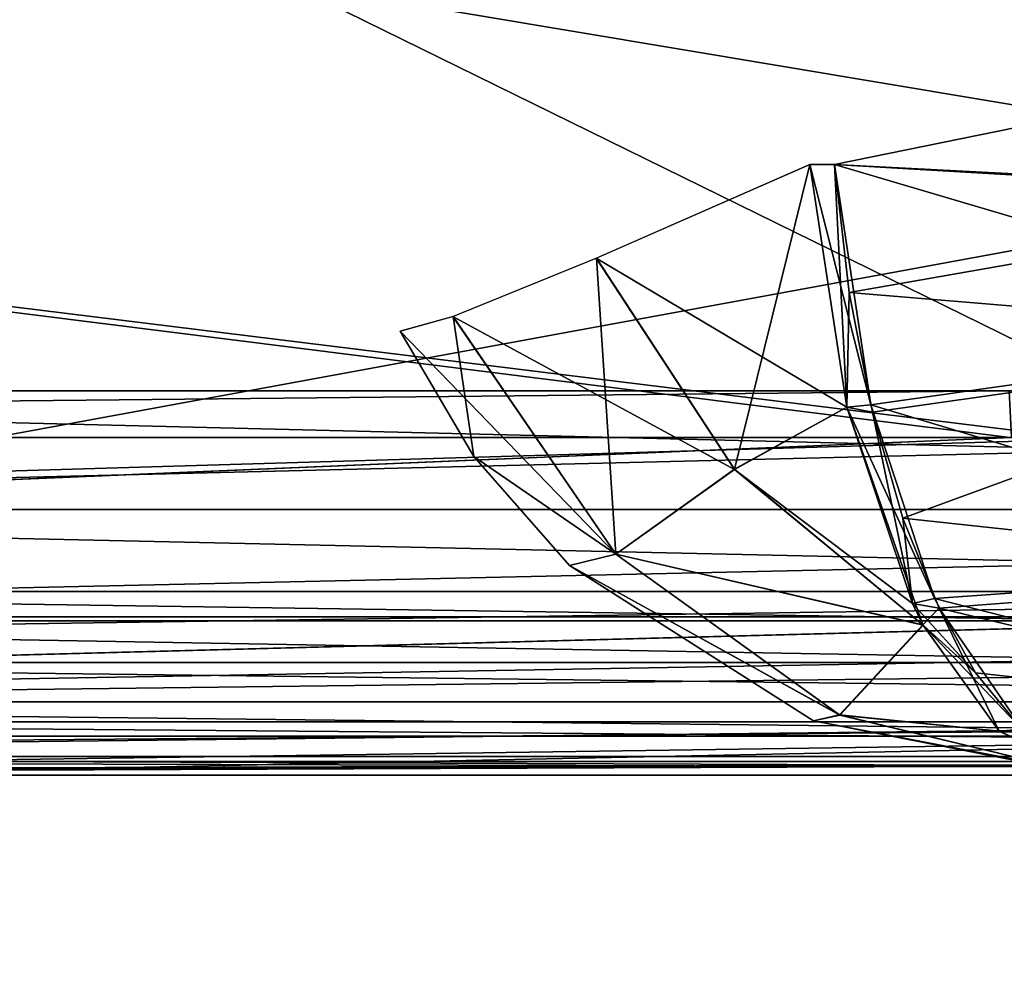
# Model space of a CAD drawing. Header units: millimetres. Extents: x -125 to 125, y -5 to 106.
# Tile 500 of 581: x 105.47 to 108.03, y -2.52 to -0.03. Entities that reach past the tile are written whole.
import ezdxf

# ---------------------------------------------------------------- set-up
doc = ezdxf.new("R2010")
doc.units = ezdxf.units.MM
doc.header["$LTSCALE"] = 65.185185
for name, color, linetype in [('14', 7, 'CONTINUOUS'), ('177', 7, 'CONTINUOUS'), ('207', 7, 'CONTINUOUS'), ('209', 7, 'CONTINUOUS'), ('213', 7, 'CONTINUOUS'), ('353', 7, 'CONTINUOUS'), ('354', 7, 'CONTINUOUS'), ('355', 7, 'CONTINUOUS'), ('356', 7, 'CONTINUOUS'), ('357', 7, 'CONTINUOUS'), ('358', 7, 'CONTINUOUS'), ('359', 7, 'CONTINUOUS'), ('370', 7, 'CONTINUOUS'), ('380', 7, 'CONTINUOUS'), ('381', 7, 'CONTINUOUS'), ('382', 7, 'CONTINUOUS'), ('383', 7, 'CONTINUOUS'), ('384', 7, 'CONTINUOUS'), ('385', 7, 'CONTINUOUS'), ('51', 7, 'CONTINUOUS'), ('54', 7, 'CONTINUOUS'), ('596', 7, 'CONTINUOUS'), ('6', 7, 'CONTINUOUS'), ('600', 7, 'CONTINUOUS'), ('610', 7, 'CONTINUOUS'), ('611', 7, 'CONTINUOUS'), ('625', 7, 'CONTINUOUS'), ('639', 7, 'CONTINUOUS'), ('643', 7, 'CONTINUOUS'), ('66', 7, 'CONTINUOUS'), ('70', 7, 'CONTINUOUS'), ('9', 7, 'CONTINUOUS')]:
    doc.layers.add(name, color=color, linetype=linetype)

msp = doc.modelspace()

# ---------------------------------------------------------------- linework, layer by layer
at = {"layer": '14', "linetype": 'CONTINUOUS'}
for points in [[(103.2258, -1.5218, -124.8336), (115.8409, -1.7064, -124.7895), (103.2258, -1.7064, -124.7895), (103.2258, -1.5218, -124.8336)], [(111.4511, -1.5218, -124.8336), (115.8409, -1.7064, -124.7895), (103.2258, -1.5218, -124.8336), (111.4511, -1.5218, -124.8336)], [(103.2258, -1.7064, -124.7895), (115.8409, -1.8612, -124.6798), (103.2258, -1.8612, -124.6798), (103.2258, -1.7064, -124.7895)], [(115.8409, -1.7064, -124.7895), (115.8409, -1.8612, -124.6798), (103.2258, -1.7064, -124.7895), (115.8409, -1.7064, -124.7895)], [(103.2258, -1.8612, -124.6798), (115.8409, -1.964, -124.5203), (103.2258, -1.964, -124.5203), (103.2258, -1.8612, -124.6798)], [(115.8409, -1.8612, -124.6798), (115.8409, -1.964, -124.5203), (103.2258, -1.8612, -124.6798), (115.8409, -1.8612, -124.6798)], [(115.8409, -1.964, -124.5203), (115.8409, -2, -124.334), (103.2258, -1.964, -124.5203), (115.8409, -1.964, -124.5203)], [(115.8409, -2, -124.334), (104.7913, -2, -124.334), (103.2258, -1.964, -124.5203), (115.8409, -2, -124.334)]]:
    msp.add_3dface(points, dxfattribs=at)
at = {"layer": '177', "linetype": 'CONTINUOUS'}
for points in [[(111.232, -1.5218, 124.8336), (99.1207, 0, 124.9), (99.0676, -1.5218, 124.8336), (111.232, -1.5218, 124.8336)], [(99.1207, 0, 124.9), (111.232, -1.5218, 124.8336), (111.4511, -1.5218, 124.8336), (99.1207, 0, 124.9)], [(111.5108, 0, 124.9), (99.1207, 0, 124.9), (111.4511, -1.5218, 124.8336), (111.5108, 0, 124.9)]]:
    msp.add_3dface(points, dxfattribs=at)
at = {"layer": '207', "linetype": 'CONTINUOUS'}
for points in [[(108.0447, -1, 72.3263), (95.4295, -1, 72.2676), (108.0447, -1, 60.2719), (108.0447, -1, 72.3263)], [(95.4295, -1, 72.2676), (95.4295, -1, 60.223), (108.0447, -1, 60.2719), (95.4295, -1, 72.2676)], [(108.0447, -1, 84.3807), (95.4295, -1, 84.3122), (108.0447, -1, 72.3263), (108.0447, -1, 84.3807)], [(95.4295, -1, 84.3122), (95.4295, -1, 72.2676), (108.0447, -1, 72.3263), (95.4295, -1, 84.3122)], [(108.0447, -1, 96.435), (95.4295, -1, 96.3568), (108.0447, -1, 84.3807), (108.0447, -1, 96.435)], [(95.4295, -1, 96.3568), (95.4295, -1, 84.3122), (108.0447, -1, 84.3807), (95.4295, -1, 96.3568)], [(95.4295, -1, 120.4458), (95.4295, -1, 108.4014), (108.0447, -1, 108.4894), (95.4295, -1, 120.4458)], [(95.9474, -1, 120.4496), (95.4295, -1, 120.4458), (108.0447, -1, 108.4894), (95.9474, -1, 120.4496)], [(95.4295, -1, 108.4014), (95.4295, -1, 96.3568), (108.0447, -1, 96.435), (95.4295, -1, 108.4014)], [(108.0447, -1, 108.4894), (95.4295, -1, 108.4014), (108.0447, -1, 96.435), (108.0447, -1, 108.4894)], [(95.4295, -1, -24.0892), (95.4295, -1, -36.1338), (108.0447, -1, -24.1088), (95.4295, -1, -24.0892)], [(108.0447, -1), (95.4295, -1, -12.0446), (108.0447, -1, -12.0544), (108.0447, -1)], [(95.4295, -1, -12.0446), (95.4295, -1, -24.0892), (108.0447, -1, -12.0544), (95.4295, -1, -12.0446)], [(108.0447, -1, 12.0544), (95.4295, -1), (108.0447, -1), (108.0447, -1, 12.0544)], [(95.4295, -1), (95.4295, -1, -12.0446), (108.0447, -1), (95.4295, -1)], [(95.4295, -1, 12.0446), (95.4295, -1), (108.0447, -1, 12.0544), (95.4295, -1, 12.0446)], [(108.0447, -1, 24.1088), (95.4295, -1, 24.0892), (108.0447, -1, 12.0544), (108.0447, -1, 24.1088)], [(95.4295, -1, 24.0892), (95.4295, -1, 12.0446), (108.0447, -1, 12.0544), (95.4295, -1, 24.0892)], [(108.0447, -1, 36.1631), (95.4295, -1, 36.1338), (108.0447, -1, 24.1088), (108.0447, -1, 36.1631)], [(95.4295, -1, 36.1338), (95.4295, -1, 24.0892), (108.0447, -1, 24.1088), (95.4295, -1, 36.1338)], [(108.0447, -1, -12.0544), (95.4295, -1, -24.0892), (108.0447, -1, -24.1088), (108.0447, -1, -12.0544)], [(108.0447, -1, -48.2175), (95.4295, -1, -60.223), (108.0447, -1, -60.2719), (108.0447, -1, -48.2175)], [(95.4295, -1, -60.223), (95.4295, -1, -72.2676), (108.0447, -1, -60.2719), (95.4295, -1, -60.223)], [(108.0447, -1, -36.1631), (95.4295, -1, -48.1784), (108.0447, -1, -48.2175), (108.0447, -1, -36.1631)], [(95.4295, -1, -48.1784), (95.4295, -1, -60.223), (108.0447, -1, -48.2175), (95.4295, -1, -48.1784)], [(108.0447, -1, -24.1088), (95.4295, -1, -36.1338), (108.0447, -1, -36.1631), (108.0447, -1, -24.1088)], [(95.4295, -1, -36.1338), (95.4295, -1, -48.1784), (108.0447, -1, -36.1631), (95.4295, -1, -36.1338)], [(108.0447, -1, 48.2175), (95.4295, -1, 48.1784), (108.0447, -1, 36.1631), (108.0447, -1, 48.2175)], [(95.4295, -1, 48.1784), (95.4295, -1, 36.1338), (108.0447, -1, 36.1631), (95.4295, -1, 48.1784)], [(108.0447, -1, 60.2719), (95.4295, -1, 60.223), (108.0447, -1, 48.2175), (108.0447, -1, 60.2719)], [(95.4295, -1, 60.223), (95.4295, -1, 48.1784), (108.0447, -1, 48.2175), (95.4295, -1, 60.223)], [(108.0447, -1, -108.4894), (95.4295, -1, -120.4458), (95.9474, -1, -120.4496), (108.0447, -1, -108.4894)], [(108.0447, -1, -96.435), (95.4295, -1, -108.4014), (108.0447, -1, -108.4894), (108.0447, -1, -96.435)], [(95.4295, -1, -108.4014), (95.4295, -1, -120.4458), (108.0447, -1, -108.4894), (95.4295, -1, -108.4014)], [(108.0447, -1, -84.3807), (95.4295, -1, -96.3568), (108.0447, -1, -96.435), (108.0447, -1, -84.3807)], [(95.4295, -1, -96.3568), (95.4295, -1, -108.4014), (108.0447, -1, -96.435), (95.4295, -1, -96.3568)], [(108.0447, -1, -72.3263), (95.4295, -1, -84.3122), (108.0447, -1, -84.3807), (108.0447, -1, -72.3263)], [(95.4295, -1, -84.3122), (95.4295, -1, -96.3568), (108.0447, -1, -84.3807), (95.4295, -1, -84.3122)], [(108.0447, -1, -60.2719), (95.4295, -1, -72.2676), (108.0447, -1, -72.3263), (108.0447, -1, -60.2719)], [(95.4295, -1, -72.2676), (95.4295, -1, -84.3122), (108.0447, -1, -72.3263), (95.4295, -1, -72.2676)], [(108.0447, -1, -120.5438), (108.0447, -1, -108.4894), (95.9474, -1, -120.4496), (108.0447, -1, -120.5438)], [(108.0447, -1, 120.5438), (95.9474, -1, 120.4496), (108.0447, -1, 108.4894), (108.0447, -1, 120.5438)]]:
    msp.add_3dface(points, dxfattribs=at)
at = {"layer": '209', "linetype": 'CONTINUOUS'}
for points in [[(96.0454, -1.1213, -120.5716), (108.0447, -1, -120.5438), (95.9474, -1, -120.4496), (96.0454, -1.1213, -120.5716)], [(96.0454, -1.1213, -120.5716), (108.0508, -1.1213, -120.6651), (108.0447, -1, -120.5438), (96.0454, -1.1213, -120.5716)]]:
    msp.add_3dface(points, dxfattribs=at)
at = {"layer": '213', "linetype": 'CONTINUOUS'}
for points in [[(96.0454, -1.1213, 120.5716), (95.9474, -1, 120.4496), (108.0447, -1, 120.5438), (96.0454, -1.1213, 120.5716)], [(108.0508, -1.1213, 120.6651), (96.0454, -1.1213, 120.5716), (108.0447, -1, 120.5438), (108.0508, -1.1213, 120.6651)]]:
    msp.add_3dface(points, dxfattribs=at)
at = {"layer": '353', "linetype": 'CONTINUOUS'}
for points in [[(107.5902, -0.4119, -77.4491), (108.2967, -0.2673, -77.6972), (109.0428, -0.4866, -77.7538), (107.5902, -0.4119, -77.4491)], [(109.0487, -0.8427, -77.6279), (107.5902, -0.4119, -77.4491), (109.0428, -0.4866, -77.7538), (109.0487, -0.8427, -77.6279)], [(107.6844, -1.0363, -77.2212), (107.5902, -0.4119, -77.4491), (109.0487, -0.8427, -77.6279), (107.6844, -1.0363, -77.2212)], [(109.069, -1.4532, -77.1886), (107.6844, -1.0363, -77.2212), (109.0487, -0.8427, -77.6279), (109.069, -1.4532, -77.1886)], [(107.8506, -1.5403, -76.8193), (107.6844, -1.0363, -77.2212), (109.069, -1.4532, -77.1886), (107.8506, -1.5403, -76.8193)], [(109.0985, -1.8584, -76.5545), (107.8506, -1.5403, -76.8193), (109.069, -1.4532, -77.1886), (109.0985, -1.8584, -76.5545)], [(107.9571, -1.7338, -76.5618), (107.8506, -1.5403, -76.8193), (109.0985, -1.8584, -76.5545), (107.9571, -1.7338, -76.5618)], [(108.077, -1.8797, -76.2717), (107.9571, -1.7338, -76.5618), (109.0985, -1.8584, -76.5545), (108.077, -1.8797, -76.2717)]]:
    msp.add_3dface(points, dxfattribs=at)
at = {"layer": '354', "linetype": 'CONTINUOUS'}
for points in [[(107.5902, -0.4119, -77.4491), (107.6844, -1.0363, -77.2212), (107.5263, -0.4119, -77.4227), (107.5902, -0.4119, -77.4491)], [(107.5263, -0.4119, -77.4227), (107.6844, -1.0363, -77.2212), (107.622, -1.0427, -77.1912), (107.5263, -0.4119, -77.4227)], [(107.6844, -1.0363, -77.2212), (107.8506, -1.5403, -76.8193), (107.622, -1.0427, -77.1912), (107.6844, -1.0363, -77.2212)], [(107.622, -1.0427, -77.1912), (107.8506, -1.5403, -76.8193), (107.7928, -1.5535, -76.7781), (107.622, -1.0427, -77.1912)], [(107.8506, -1.5403, -76.8193), (107.9571, -1.7338, -76.5618), (107.7928, -1.5535, -76.7781), (107.8506, -1.5403, -76.8193)], [(107.7928, -1.5535, -76.7781), (107.9571, -1.7338, -76.5618), (107.8207, -1.6098, -76.7108), (107.7928, -1.5535, -76.7781)], [(107.8207, -1.6098, -76.7108), (108.077, -1.8797, -76.2717), (108.0186, -1.8849, -76.232), (107.8207, -1.6098, -76.7108)], [(107.9571, -1.7338, -76.5618), (108.077, -1.8797, -76.2717), (107.8207, -1.6098, -76.7108), (107.9571, -1.7338, -76.5618)], [(108.077, -1.8797, -76.2717), (108.2057, -1.9698, -75.9606), (108.0186, -1.8849, -76.232), (108.077, -1.8797, -76.2717)], [(108.0186, -1.8849, -76.232), (108.2057, -1.9698, -75.9606), (108.2556, -1.9994, -75.6589), (108.0186, -1.8849, -76.232)]]:
    msp.add_3dface(points, dxfattribs=at)
at = {"layer": '355', "linetype": 'CONTINUOUS'}
for points in [[(107.5263, -0.4119, -77.4227), (107.622, -1.0427, -77.1912), (106.971, -0.6554, -76.9823), (107.5263, -0.4119, -77.4227)], [(106.971, -0.6554, -76.9823), (107.3306, -1.2043, -76.9021), (106.5984, -0.8071, -76.3491), (106.971, -0.6554, -76.9823)], [(106.971, -0.6554, -76.9823), (107.622, -1.0427, -77.1912), (107.3306, -1.2043, -76.9021), (106.971, -0.6554, -76.9823)], [(106.5984, -0.8071, -76.3491), (107.0221, -1.4251, -76.2477), (106.4615, -0.8452, -75.614), (106.5984, -0.8071, -76.3491)], [(106.5984, -0.8071, -76.3491), (107.3306, -1.2043, -76.9021), (107.0221, -1.4251, -76.2477), (106.5984, -0.8071, -76.3491)], [(106.4615, -0.8452, -75.614), (107.0221, -1.4251, -76.2477), (106.6526, -1.1708, -75.614), (106.4615, -0.8452, -75.614)], [(107.622, -1.0427, -77.1912), (107.7928, -1.5535, -76.7781), (107.3306, -1.2043, -76.9021), (107.622, -1.0427, -77.1912)], [(106.6526, -1.1708, -75.614), (107.0221, -1.4251, -76.2477), (106.9016, -1.4546, -75.614), (106.6526, -1.1708, -75.614)], [(107.3306, -1.2043, -76.9021), (107.8207, -1.6098, -76.7108), (107.0221, -1.4251, -76.2477), (107.3306, -1.2043, -76.9021)], [(107.7928, -1.5535, -76.7781), (107.8207, -1.6098, -76.7108), (107.3306, -1.2043, -76.9021), (107.7928, -1.5535, -76.7781)], [(107.0221, -1.4251, -76.2477), (107.6037, -1.8432, -76.0055), (106.9016, -1.4546, -75.614), (107.0221, -1.4251, -76.2477)], [(107.0221, -1.4251, -76.2477), (107.8207, -1.6098, -76.7108), (107.6037, -1.8432, -76.0055), (107.0221, -1.4251, -76.2477)], [(106.9016, -1.4546, -75.614), (107.6037, -1.8432, -76.0055), (107.5357, -1.8587, -75.614), (106.9016, -1.4546, -75.614)], [(107.8207, -1.6098, -76.7108), (108.0186, -1.8849, -76.232), (107.6037, -1.8432, -76.0055), (107.8207, -1.6098, -76.7108)], [(107.6037, -1.8432, -76.0055), (108.2556, -1.9994, -75.6589), (107.5357, -1.8587, -75.614), (107.6037, -1.8432, -76.0055)], [(108.2556, -1.9994, -75.6589), (108.2741, -2, -75.614), (107.5357, -1.8587, -75.614), (108.2556, -1.9994, -75.6589)], [(108.0186, -1.8849, -76.232), (108.2556, -1.9994, -75.6589), (107.6037, -1.8432, -76.0055), (108.0186, -1.8849, -76.232)]]:
    msp.add_3dface(points, dxfattribs=at)
at = {"layer": '356', "linetype": 'CONTINUOUS'}
for points in [[(106.4615, -0.8452, -75.614), (106.6526, -1.1708, -75.614), (106.4615, -0.8452, -74.386), (106.4615, -0.8452, -75.614)], [(106.4615, -0.8452, -74.386), (106.6526, -1.1708, -75.614), (106.6526, -1.1708, -74.386), (106.4615, -0.8452, -74.386)], [(106.6526, -1.1708, -74.386), (106.9016, -1.4546, -75.614), (106.9016, -1.4546, -74.386), (106.6526, -1.1708, -74.386)], [(106.6526, -1.1708, -75.614), (106.9016, -1.4546, -75.614), (106.6526, -1.1708, -74.386), (106.6526, -1.1708, -75.614)], [(106.9016, -1.4546, -74.386), (107.5357, -1.8587, -75.614), (107.5357, -1.8587, -74.386), (106.9016, -1.4546, -74.386)], [(106.9016, -1.4546, -75.614), (107.5357, -1.8587, -75.614), (106.9016, -1.4546, -74.386), (106.9016, -1.4546, -75.614)], [(108.2741, -2, -75.614), (108.2741, -2, -74.386), (107.5357, -1.8587, -74.386), (108.2741, -2, -75.614)], [(107.5357, -1.8587, -75.614), (108.2741, -2, -75.614), (107.5357, -1.8587, -74.386), (107.5357, -1.8587, -75.614)]]:
    msp.add_3dface(points, dxfattribs=at)
at = {"layer": '357', "linetype": 'CONTINUOUS'}
for points in [[(106.9715, -0.6552, -73.0172), (107.3307, -1.2037, -73.0972), (107.5263, -0.4119, -72.5773), (106.9715, -0.6552, -73.0172)], [(107.5263, -0.4119, -72.5773), (107.3307, -1.2037, -73.0972), (107.622, -1.0423, -72.8086), (107.5263, -0.4119, -72.5773)], [(106.5986, -0.807, -73.6502), (107.0222, -1.4248, -73.7515), (106.9715, -0.6552, -73.0172), (106.5986, -0.807, -73.6502)], [(106.9715, -0.6552, -73.0172), (107.0222, -1.4248, -73.7515), (107.3307, -1.2037, -73.0972), (106.9715, -0.6552, -73.0172)], [(106.4615, -0.8452, -74.386), (106.6526, -1.1708, -74.386), (106.5986, -0.807, -73.6502), (106.4615, -0.8452, -74.386)], [(106.5986, -0.807, -73.6502), (106.6526, -1.1708, -74.386), (107.0222, -1.4248, -73.7515), (106.5986, -0.807, -73.6502)], [(107.3307, -1.2037, -73.0972), (107.8203, -1.609, -73.2882), (107.622, -1.0423, -72.8086), (107.3307, -1.2037, -73.0972)], [(107.622, -1.0423, -72.8086), (107.8203, -1.609, -73.2882), (107.7926, -1.553, -73.2214), (107.622, -1.0423, -72.8086)], [(106.6526, -1.1708, -74.386), (106.9016, -1.4546, -74.386), (107.0222, -1.4248, -73.7515), (106.6526, -1.1708, -74.386)], [(107.3307, -1.2037, -73.0972), (107.0222, -1.4248, -73.7515), (107.8203, -1.609, -73.2882), (107.3307, -1.2037, -73.0972)], [(107.0222, -1.4248, -73.7515), (106.9016, -1.4546, -74.386), (107.6035, -1.8429, -73.9936), (107.0222, -1.4248, -73.7515)], [(107.0222, -1.4248, -73.7515), (107.6035, -1.8429, -73.9936), (107.8203, -1.609, -73.2882), (107.0222, -1.4248, -73.7515)], [(106.9016, -1.4546, -74.386), (107.5357, -1.8587, -74.386), (107.6035, -1.8429, -73.9936), (106.9016, -1.4546, -74.386)], [(107.8203, -1.609, -73.2882), (107.6035, -1.8429, -73.9936), (108.0187, -1.8849, -73.7681), (107.8203, -1.609, -73.2882)], [(107.6035, -1.8429, -73.9936), (107.5357, -1.8587, -74.386), (108.2551, -1.9994, -74.34), (107.6035, -1.8429, -73.9936)], [(107.5357, -1.8587, -74.386), (108.2741, -2, -74.386), (108.2551, -1.9994, -74.34), (107.5357, -1.8587, -74.386)], [(107.6035, -1.8429, -73.9936), (108.2551, -1.9994, -74.34), (108.0187, -1.8849, -73.7681), (107.6035, -1.8429, -73.9936)]]:
    msp.add_3dface(points, dxfattribs=at)
at = {"layer": '358', "linetype": 'CONTINUOUS'}
for points in [[(107.5263, -0.4119, -72.5773), (107.622, -1.0423, -72.8086), (107.5902, -0.4119, -72.5509), (107.5263, -0.4119, -72.5773)], [(107.5902, -0.4119, -72.5509), (107.622, -1.0423, -72.8086), (107.6288, -0.7447, -72.6442), (107.5902, -0.4119, -72.5509)], [(107.6288, -0.7447, -72.6442), (107.622, -1.0423, -72.8086), (107.689, -1.0559, -72.7899), (107.6288, -0.7447, -72.6442)], [(107.622, -1.0423, -72.8086), (107.7926, -1.553, -73.2214), (107.689, -1.0559, -72.7899), (107.622, -1.0423, -72.8086)], [(107.689, -1.0559, -72.7899), (107.7926, -1.553, -73.2214), (107.7677, -1.3313, -72.9803), (107.689, -1.0559, -72.7899)], [(107.7677, -1.3313, -72.9803), (107.7926, -1.553, -73.2214), (107.8623, -1.5652, -73.209), (107.7677, -1.3313, -72.9803)], [(107.7926, -1.553, -73.2214), (107.8203, -1.609, -73.2882), (107.8623, -1.5652, -73.209), (107.7926, -1.553, -73.2214)], [(107.8203, -1.609, -73.2882), (108.0187, -1.8849, -73.7681), (107.8623, -1.5652, -73.209), (107.8203, -1.609, -73.2882)], [(107.8623, -1.5652, -73.209), (108.0187, -1.8849, -73.7681), (108.0844, -1.8866, -73.7462), (107.8623, -1.5652, -73.209)], [(108.0187, -1.8849, -73.7681), (108.2551, -1.9994, -74.34), (108.0844, -1.8866, -73.7462), (108.0187, -1.8849, -73.7681)]]:
    msp.add_3dface(points, dxfattribs=at)
at = {"layer": '359', "linetype": 'CONTINUOUS'}
for points in [[(108.2967, -0.2673, -72.3028), (107.5902, -0.4119, -72.5509), (109.0429, -0.4963, -72.2486), (108.2967, -0.2673, -72.3028)], [(107.5902, -0.4119, -72.5509), (107.6288, -0.7447, -72.6442), (109.0429, -0.4963, -72.2486), (107.5902, -0.4119, -72.5509)], [(109.0429, -0.4963, -72.2486), (107.6288, -0.7447, -72.6442), (109.0491, -0.8624, -72.3814), (109.0429, -0.4963, -72.2486)], [(107.6288, -0.7447, -72.6442), (107.689, -1.0559, -72.7899), (109.0491, -0.8624, -72.3814), (107.6288, -0.7447, -72.6442)], [(107.689, -1.0559, -72.7899), (107.7677, -1.3313, -72.9803), (109.0491, -0.8624, -72.3814), (107.689, -1.0559, -72.7899)], [(109.0491, -0.8624, -72.3814), (107.7677, -1.3313, -72.9803), (109.07, -1.4721, -72.8316), (109.0491, -0.8624, -72.3814)], [(107.7677, -1.3313, -72.9803), (107.8623, -1.5652, -73.209), (109.07, -1.4721, -72.8316), (107.7677, -1.3313, -72.9803)], [(109.07, -1.4721, -72.8316), (107.8623, -1.5652, -73.209), (109.0988, -1.8614, -73.4533), (109.07, -1.4721, -72.8316)], [(107.8623, -1.5652, -73.209), (108.0844, -1.8866, -73.7462), (109.0988, -1.8614, -73.4533), (107.8623, -1.5652, -73.209)]]:
    msp.add_3dface(points, dxfattribs=at)
at = {"layer": '370', "linetype": 'CONTINUOUS'}
for points in [[(108.2967, -0.2673, 77.6972), (107.5902, -0.4119, 77.4491), (109.0429, -0.4963, 77.7514), (108.2967, -0.2673, 77.6972)], [(109.0429, -0.4963, 77.7514), (107.5902, -0.4119, 77.4491), (107.6288, -0.7447, 77.3558), (109.0429, -0.4963, 77.7514)], [(109.0491, -0.8624, 77.6186), (109.0429, -0.4963, 77.7514), (107.6288, -0.7447, 77.3558), (109.0491, -0.8624, 77.6186)], [(107.689, -1.0559, 77.2101), (109.0491, -0.8624, 77.6186), (107.6288, -0.7447, 77.3558), (107.689, -1.0559, 77.2101)], [(107.7677, -1.3313, 77.0197), (109.0491, -0.8624, 77.6186), (107.689, -1.0559, 77.2101), (107.7677, -1.3313, 77.0197)], [(109.07, -1.4721, 77.1684), (109.0491, -0.8624, 77.6186), (107.7677, -1.3313, 77.0197), (109.07, -1.4721, 77.1684)], [(107.8623, -1.5652, 76.791), (109.07, -1.4721, 77.1684), (107.7677, -1.3313, 77.0197), (107.8623, -1.5652, 76.791)], [(109.0988, -1.8614, 76.5467), (109.07, -1.4721, 77.1684), (107.8623, -1.5652, 76.791), (109.0988, -1.8614, 76.5467)], [(108.0844, -1.8866, 76.2538), (109.0988, -1.8614, 76.5467), (107.8623, -1.5652, 76.791), (108.0844, -1.8866, 76.2538)]]:
    msp.add_3dface(points, dxfattribs=at)
at = {"layer": '380', "linetype": 'CONTINUOUS'}
for points in [[(108.2967, -0.2673, 72.3028), (109.0428, -0.4866, 72.2462), (107.5902, -0.4119, 72.5509), (108.2967, -0.2673, 72.3028)], [(109.0428, -0.4866, 72.2462), (109.0487, -0.8427, 72.3721), (107.5902, -0.4119, 72.5509), (109.0428, -0.4866, 72.2462)], [(107.5902, -0.4119, 72.5509), (109.0487, -0.8427, 72.3721), (107.6844, -1.0363, 72.7788), (107.5902, -0.4119, 72.5509)], [(109.0487, -0.8427, 72.3721), (109.069, -1.4532, 72.8114), (107.6844, -1.0363, 72.7788), (109.0487, -0.8427, 72.3721)], [(107.6844, -1.0363, 72.7788), (109.069, -1.4532, 72.8114), (107.8506, -1.5403, 73.1807), (107.6844, -1.0363, 72.7788)], [(109.069, -1.4532, 72.8114), (109.0985, -1.8584, 73.4455), (107.8506, -1.5403, 73.1807), (109.069, -1.4532, 72.8114)], [(107.8506, -1.5403, 73.1807), (109.0985, -1.8584, 73.4455), (107.9571, -1.7338, 73.4382), (107.8506, -1.5403, 73.1807)], [(107.9571, -1.7338, 73.4382), (109.0985, -1.8584, 73.4455), (108.077, -1.8797, 73.7283), (107.9571, -1.7338, 73.4382)]]:
    msp.add_3dface(points, dxfattribs=at)
at = {"layer": '381', "linetype": 'CONTINUOUS'}
for points in [[(107.5263, -0.4119, 72.5773), (107.6844, -1.0363, 72.7788), (107.622, -1.0427, 72.8088), (107.5263, -0.4119, 72.5773)], [(107.5902, -0.4119, 72.5509), (107.6844, -1.0363, 72.7788), (107.5263, -0.4119, 72.5773), (107.5902, -0.4119, 72.5509)], [(107.6844, -1.0363, 72.7788), (107.8506, -1.5403, 73.1807), (107.622, -1.0427, 72.8088), (107.6844, -1.0363, 72.7788)], [(107.622, -1.0427, 72.8088), (107.8506, -1.5403, 73.1807), (107.7928, -1.5535, 73.2219), (107.622, -1.0427, 72.8088)], [(107.8506, -1.5403, 73.1807), (107.9571, -1.7338, 73.4382), (107.7928, -1.5535, 73.2219), (107.8506, -1.5403, 73.1807)], [(107.7928, -1.5535, 73.2219), (107.9571, -1.7338, 73.4382), (107.8207, -1.6098, 73.2892), (107.7928, -1.5535, 73.2219)], [(107.9571, -1.7338, 73.4382), (108.077, -1.8797, 73.7283), (107.8207, -1.6098, 73.2892), (107.9571, -1.7338, 73.4382)], [(107.8207, -1.6098, 73.2892), (108.077, -1.8797, 73.7283), (108.0186, -1.8849, 73.768), (107.8207, -1.6098, 73.2892)], [(108.077, -1.8797, 73.7283), (108.2057, -1.9698, 74.0394), (108.0186, -1.8849, 73.768), (108.077, -1.8797, 73.7283)], [(108.0186, -1.8849, 73.768), (108.2057, -1.9698, 74.0394), (108.2556, -1.9994, 74.3411), (108.0186, -1.8849, 73.768)]]:
    msp.add_3dface(points, dxfattribs=at)
at = {"layer": '382', "linetype": 'CONTINUOUS'}
for points in [[(107.5263, -0.4119, 72.5773), (107.622, -1.0427, 72.8088), (106.971, -0.6554, 73.0177), (107.5263, -0.4119, 72.5773)], [(106.971, -0.6554, 73.0177), (107.3306, -1.2043, 73.0979), (106.5984, -0.8071, 73.6509), (106.971, -0.6554, 73.0177)], [(106.971, -0.6554, 73.0177), (107.622, -1.0427, 72.8088), (107.3306, -1.2043, 73.0979), (106.971, -0.6554, 73.0177)], [(106.5984, -0.8071, 73.6509), (107.0221, -1.4251, 73.7523), (106.4615, -0.8452, 74.386), (106.5984, -0.8071, 73.6509)], [(106.5984, -0.8071, 73.6509), (107.3306, -1.2043, 73.0979), (107.0221, -1.4251, 73.7523), (106.5984, -0.8071, 73.6509)], [(106.4615, -0.8452, 74.386), (107.0221, -1.4251, 73.7523), (106.6526, -1.1708, 74.386), (106.4615, -0.8452, 74.386)], [(107.622, -1.0427, 72.8088), (107.7928, -1.5535, 73.2219), (107.3306, -1.2043, 73.0979), (107.622, -1.0427, 72.8088)], [(106.6526, -1.1708, 74.386), (107.0221, -1.4251, 73.7523), (106.9016, -1.4546, 74.386), (106.6526, -1.1708, 74.386)], [(107.3306, -1.2043, 73.0979), (107.8207, -1.6098, 73.2892), (107.0221, -1.4251, 73.7523), (107.3306, -1.2043, 73.0979)], [(107.7928, -1.5535, 73.2219), (107.8207, -1.6098, 73.2892), (107.3306, -1.2043, 73.0979), (107.7928, -1.5535, 73.2219)], [(107.0221, -1.4251, 73.7523), (107.6037, -1.8432, 73.9945), (106.9016, -1.4546, 74.386), (107.0221, -1.4251, 73.7523)], [(107.0221, -1.4251, 73.7523), (107.8207, -1.6098, 73.2892), (107.6037, -1.8432, 73.9945), (107.0221, -1.4251, 73.7523)], [(106.9016, -1.4546, 74.386), (107.6037, -1.8432, 73.9945), (107.5357, -1.8587, 74.386), (106.9016, -1.4546, 74.386)], [(107.8207, -1.6098, 73.2892), (108.0186, -1.8849, 73.768), (107.6037, -1.8432, 73.9945), (107.8207, -1.6098, 73.2892)], [(107.6037, -1.8432, 73.9945), (108.2556, -1.9994, 74.3411), (107.5357, -1.8587, 74.386), (107.6037, -1.8432, 73.9945)], [(108.2556, -1.9994, 74.3411), (108.2741, -2, 74.386), (107.5357, -1.8587, 74.386), (108.2556, -1.9994, 74.3411)], [(108.0186, -1.8849, 73.768), (108.2556, -1.9994, 74.3411), (107.6037, -1.8432, 73.9945), (108.0186, -1.8849, 73.768)]]:
    msp.add_3dface(points, dxfattribs=at)
at = {"layer": '383', "linetype": 'CONTINUOUS'}
for points in [[(106.4615, -0.8452, 75.614), (106.6526, -1.1708, 74.386), (106.6526, -1.1708, 75.614), (106.4615, -0.8452, 75.614)], [(106.4615, -0.8452, 74.386), (106.6526, -1.1708, 74.386), (106.4615, -0.8452, 75.614), (106.4615, -0.8452, 74.386)], [(106.6526, -1.1708, 75.614), (106.9016, -1.4546, 74.386), (106.9016, -1.4546, 75.614), (106.6526, -1.1708, 75.614)], [(106.6526, -1.1708, 74.386), (106.9016, -1.4546, 74.386), (106.6526, -1.1708, 75.614), (106.6526, -1.1708, 74.386)], [(106.9016, -1.4546, 75.614), (107.5357, -1.8587, 74.386), (107.5357, -1.8587, 75.614), (106.9016, -1.4546, 75.614)], [(106.9016, -1.4546, 74.386), (107.5357, -1.8587, 74.386), (106.9016, -1.4546, 75.614), (106.9016, -1.4546, 74.386)], [(107.5357, -1.8587, 74.386), (108.2741, -2, 74.386), (107.5357, -1.8587, 75.614), (107.5357, -1.8587, 74.386)], [(108.2741, -2, 74.386), (108.2741, -2, 75.614), (107.5357, -1.8587, 75.614), (108.2741, -2, 74.386)]]:
    msp.add_3dface(points, dxfattribs=at)
at = {"layer": '384', "linetype": 'CONTINUOUS'}
for points in [[(106.9715, -0.6552, 76.9828), (107.3307, -1.2037, 76.9028), (107.5263, -0.4119, 77.4227), (106.9715, -0.6552, 76.9828)], [(107.5263, -0.4119, 77.4227), (107.3307, -1.2037, 76.9028), (107.622, -1.0423, 77.1914), (107.5263, -0.4119, 77.4227)], [(106.5986, -0.807, 76.3498), (107.0222, -1.4248, 76.2485), (106.9715, -0.6552, 76.9828), (106.5986, -0.807, 76.3498)], [(106.9715, -0.6552, 76.9828), (107.0222, -1.4248, 76.2485), (107.3307, -1.2037, 76.9028), (106.9715, -0.6552, 76.9828)], [(106.4615, -0.8452, 75.614), (106.6526, -1.1708, 75.614), (106.5986, -0.807, 76.3498), (106.4615, -0.8452, 75.614)], [(106.5986, -0.807, 76.3498), (106.6526, -1.1708, 75.614), (107.0222, -1.4248, 76.2485), (106.5986, -0.807, 76.3498)], [(107.3307, -1.2037, 76.9028), (107.8203, -1.609, 76.7118), (107.622, -1.0423, 77.1914), (107.3307, -1.2037, 76.9028)], [(107.622, -1.0423, 77.1914), (107.8203, -1.609, 76.7118), (107.7926, -1.553, 76.7786), (107.622, -1.0423, 77.1914)], [(106.6526, -1.1708, 75.614), (106.9016, -1.4546, 75.614), (107.0222, -1.4248, 76.2485), (106.6526, -1.1708, 75.614)], [(107.3307, -1.2037, 76.9028), (107.0222, -1.4248, 76.2485), (107.8203, -1.609, 76.7118), (107.3307, -1.2037, 76.9028)], [(107.0222, -1.4248, 76.2485), (106.9016, -1.4546, 75.614), (107.6035, -1.8429, 76.0064), (107.0222, -1.4248, 76.2485)], [(107.0222, -1.4248, 76.2485), (107.6035, -1.8429, 76.0064), (107.8203, -1.609, 76.7118), (107.0222, -1.4248, 76.2485)], [(106.9016, -1.4546, 75.614), (107.5357, -1.8587, 75.614), (107.6035, -1.8429, 76.0064), (106.9016, -1.4546, 75.614)], [(107.8203, -1.609, 76.7118), (107.6035, -1.8429, 76.0064), (108.0187, -1.8849, 76.2319), (107.8203, -1.609, 76.7118)], [(107.6035, -1.8429, 76.0064), (107.5357, -1.8587, 75.614), (108.2551, -1.9994, 75.66), (107.6035, -1.8429, 76.0064)], [(107.5357, -1.8587, 75.614), (108.2741, -2, 75.614), (108.2551, -1.9994, 75.66), (107.5357, -1.8587, 75.614)], [(107.6035, -1.8429, 76.0064), (108.2551, -1.9994, 75.66), (108.0187, -1.8849, 76.2319), (107.6035, -1.8429, 76.0064)]]:
    msp.add_3dface(points, dxfattribs=at)
at = {"layer": '385', "linetype": 'CONTINUOUS'}
for points in [[(107.5902, -0.4119, 77.4491), (107.5263, -0.4119, 77.4227), (107.622, -1.0423, 77.1914), (107.5902, -0.4119, 77.4491)], [(107.6288, -0.7447, 77.3558), (107.5902, -0.4119, 77.4491), (107.622, -1.0423, 77.1914), (107.6288, -0.7447, 77.3558)], [(107.689, -1.0559, 77.2101), (107.6288, -0.7447, 77.3558), (107.622, -1.0423, 77.1914), (107.689, -1.0559, 77.2101)], [(107.689, -1.0559, 77.2101), (107.622, -1.0423, 77.1914), (107.7926, -1.553, 76.7786), (107.689, -1.0559, 77.2101)], [(107.7677, -1.3313, 77.0197), (107.689, -1.0559, 77.2101), (107.7926, -1.553, 76.7786), (107.7677, -1.3313, 77.0197)], [(107.8623, -1.5652, 76.791), (107.7677, -1.3313, 77.0197), (107.7926, -1.553, 76.7786), (107.8623, -1.5652, 76.791)], [(107.8203, -1.609, 76.7118), (107.8623, -1.5652, 76.791), (107.7926, -1.553, 76.7786), (107.8203, -1.609, 76.7118)], [(107.8623, -1.5652, 76.791), (107.8203, -1.609, 76.7118), (108.0187, -1.8849, 76.2319), (107.8623, -1.5652, 76.791)], [(108.0844, -1.8866, 76.2538), (107.8623, -1.5652, 76.791), (108.0187, -1.8849, 76.2319), (108.0844, -1.8866, 76.2538)], [(108.2551, -1.9994, 75.66), (108.0844, -1.8866, 76.2538), (108.0187, -1.8849, 76.2319), (108.2551, -1.9994, 75.66)]]:
    msp.add_3dface(points, dxfattribs=at)
at = {"layer": '51', "linetype": 'CONTINUOUS'}
for points in [[(111.2319, -2, 124.334), (100.4174, -2, 124.334), (102.6205, -2, 122.7429), (111.2319, -2, 124.334)], [(112.7691, -2, 122.8263), (111.2319, -2, 124.334), (102.6205, -2, 122.7429), (112.7691, -2, 122.8263)]]:
    msp.add_3dface(points, dxfattribs=at)
at = {"layer": '54', "linetype": 'CONTINUOUS'}
for points in [[(108.0508, -1.1213, 120.6651), (96.7428, -1.5981, 121.1981), (96.0454, -1.1213, 120.5716), (108.0508, -1.1213, 120.6651)], [(108.8341, -1.5981, 121.293), (96.7428, -1.5981, 121.1981), (108.0508, -1.1213, 120.6651), (108.8341, -1.5981, 121.293)], [(108.8341, -1.5981, 121.293), (97.5137, -1.898, 121.9281), (96.7428, -1.5981, 121.1981), (108.8341, -1.5981, 121.293)], [(109.7017, -1.898, 122.0245), (97.5137, -1.898, 121.9281), (108.8341, -1.5981, 121.293), (109.7017, -1.898, 122.0245)], [(109.7017, -1.898, 122.0245), (102.6205, -2, 122.7429), (97.5137, -1.898, 121.9281), (109.7017, -1.898, 122.0245)], [(112.7691, -2, 122.8263), (102.6205, -2, 122.7429), (109.7017, -1.898, 122.0245), (112.7691, -2, 122.8263)]]:
    msp.add_3dface(points, dxfattribs=at)
at = {"layer": '596', "linetype": 'CONTINUOUS'}
for points in [[(100, 9.6026, -130.5), (112.5, 9.6026, -130.5), (100, -3, -130.5), (100, 9.6026, -130.5)], [(100, -3, -130.5), (112.5, 9.6026, -130.5), (112.3974, -3, -130.5), (100, -3, -130.5)]]:
    msp.add_3dface(points, dxfattribs=at)
at = {"layer": '6', "linetype": 'CONTINUOUS'}
for points in [[(96.0454, -1.1213, -120.5716), (96.7212, -1.5981, -121.1979), (108.0508, -1.1213, -120.6651), (96.0454, -1.1213, -120.5716)], [(96.7212, -1.5981, -121.1979), (108.8124, -1.5981, -121.2928), (108.0508, -1.1213, -120.6651), (96.7212, -1.5981, -121.1979)], [(96.7212, -1.5981, -121.1979), (97.4991, -1.898, -121.928), (108.8124, -1.5981, -121.2928), (96.7212, -1.5981, -121.1979)], [(97.4991, -1.898, -121.928), (109.6871, -1.898, -122.0244), (108.8124, -1.5981, -121.2928), (97.4991, -1.898, -121.928)], [(109.6871, -1.898, -122.0244), (97.4991, -1.898, -121.928), (104.7913, -2, -122.76), (109.6871, -1.898, -122.0244)], [(112.7691, -2, -122.8263), (109.6871, -1.898, -122.0244), (104.7913, -2, -122.76), (112.7691, -2, -122.8263)]]:
    msp.add_3dface(points, dxfattribs=at)
at = {"layer": '600', "linetype": 'CONTINUOUS'}
for points in [[(114.6754, -2, 99.6661), (114.6754, -2, 87.2077), (102.0603, -2, 90.3571), (114.6754, -2, 99.6661)], [(112.5, -2, 110.25), (114.6754, -2, 99.6661), (102.0603, -2, 102.4048), (112.5, -2, 110.25)], [(102.0603, -2, 102.4048), (114.6754, -2, 99.6661), (102.0603, -2, 90.3571), (102.0603, -2, 102.4048)], [(114.6754, -2, 87.2077), (114.6754, -2, 74.7494), (102.0603, -2, 78.3095), (114.6754, -2, 87.2077)], [(102.0603, -2, 90.3571), (114.6754, -2, 87.2077), (102.0603, -2, 78.3095), (102.0603, -2, 90.3571)], [(114.6754, -2, 74.7494), (114.6754, -2, 62.2911), (102.0603, -2, 66.2619), (114.6754, -2, 74.7494)], [(102.0603, -2, 78.3095), (114.6754, -2, 74.7494), (102.0603, -2, 66.2619), (102.0603, -2, 78.3095)], [(114.6754, -2, 62.2911), (114.6754, -2, 49.8327), (102.0603, -2, 54.2143), (114.6754, -2, 62.2911)], [(102.0603, -2, 66.2619), (114.6754, -2, 62.2911), (102.0603, -2, 54.2143), (102.0603, -2, 66.2619)], [(114.6754, -2, 126.5), (114.6754, -2, 119.6872), (102.0603, -2, 126.5), (114.6754, -2, 126.5)], [(114.6754, -2, 119.6872), (112.5, -2, 114.75), (102.0603, -2, 126.5), (114.6754, -2, 119.6872)], [(114.6754, -2, 49.8327), (114.6754, -2, 37.3744), (102.0603, -2, 42.1667), (114.6754, -2, 49.8327)], [(102.0603, -2, -18.0714), (114.6754, -2, -24.9173), (102.0603, -2, -30.119), (102.0603, -2, -18.0714)], [(114.6754, -2, -37.3756), (114.6754, -2, -49.834), (102.0603, -2, -42.1667), (114.6754, -2, -37.3756)], [(102.0603, -2, -30.119), (114.6754, -2, -37.3756), (102.0603, -2, -42.1667), (102.0603, -2, -30.119)], [(114.6754, -2, -49.834), (114.6754, -2, -62.2923), (102.0603, -2, -54.2143), (114.6754, -2, -49.834)], [(102.0603, -2, -42.1667), (114.6754, -2, -49.834), (102.0603, -2, -54.2143), (102.0603, -2, -42.1667)], [(114.6754, -2, -62.2923), (114.6754, -2, -74.7506), (102.0603, -2, -66.2619), (114.6754, -2, -62.2923)], [(102.0603, -2, -54.2143), (114.6754, -2, -62.2923), (102.0603, -2, -66.2619), (102.0603, -2, -54.2143)], [(114.6754, -2, -74.7506), (114.6754, -2, -87.209), (102.0603, -2, -78.3095), (114.6754, -2, -74.7506)], [(102.0603, -2, -66.2619), (114.6754, -2, -74.7506), (102.0603, -2, -78.3095), (102.0603, -2, -66.2619)], [(114.6754, -2, -87.209), (114.6754, -2, -99.6673), (102.0603, -2, -90.3571), (114.6754, -2, -87.209)], [(102.0603, -2, -78.3095), (114.6754, -2, -87.209), (102.0603, -2, -90.3571), (102.0603, -2, -78.3095)], [(102.0603, -2, 54.2143), (114.6754, -2, 49.8327), (102.0603, -2, 42.1667), (102.0603, -2, 54.2143)], [(114.6754, -2, 37.3744), (114.6754, -2, 24.916), (102.0603, -2, 30.119), (114.6754, -2, 37.3744)], [(102.0603, -2, 42.1667), (114.6754, -2, 37.3744), (102.0603, -2, 30.119), (102.0603, -2, 42.1667)], [(114.6754, -2, 24.916), (114.6754, -2, 12.4577), (102.0603, -2, 18.0714), (114.6754, -2, 24.916)], [(102.0603, -2, 30.119), (114.6754, -2, 24.916), (102.0603, -2, 18.0714), (102.0603, -2, 30.119)], [(114.6754, -2, 12.4577), (114.6754, -2, -0.0006), (102.0603, -2, 6.0238), (114.6754, -2, 12.4577)], [(102.0603, -2, 18.0714), (114.6754, -2, 12.4577), (102.0603, -2, 6.0238), (102.0603, -2, 18.0714)], [(114.6754, -2, -0.0006), (114.6754, -2, -12.459), (102.0603, -2, -6.0238), (114.6754, -2, -0.0006)], [(102.0603, -2, 6.0238), (114.6754, -2, -0.0006), (102.0603, -2, -6.0238), (102.0603, -2, 6.0238)], [(114.6754, -2, -12.459), (114.6754, -2, -24.9173), (102.0603, -2, -18.0714), (114.6754, -2, -12.459)], [(102.0603, -2, -6.0238), (114.6754, -2, -12.459), (102.0603, -2, -18.0714), (102.0603, -2, -6.0238)], [(114.6754, -2, -24.9173), (114.6754, -2, -37.3756), (102.0603, -2, -30.119), (114.6754, -2, -24.9173)], [(111.6394, -2, -114.5789), (112.5, -2, -114.75), (102.0603, -2, -114.4524), (111.6394, -2, -114.5789)], [(110.909, -2, -114.091), (111.6394, -2, -114.5789), (102.0603, -2, -114.4524), (110.909, -2, -114.091)], [(110.4209, -2, -113.36), (110.909, -2, -114.091), (102.0603, -2, -102.4048), (110.4209, -2, -113.36)], [(102.0603, -2, -102.4048), (110.909, -2, -114.091), (102.0603, -2, -114.4524), (102.0603, -2, -102.4048)], [(110.25, -2, -112.4983), (110.4209, -2, -113.36), (102.0603, -2, -102.4048), (110.25, -2, -112.4983)], [(110.4215, -2, -111.6384), (110.25, -2, -112.4983), (102.0603, -2, -102.4048), (110.4215, -2, -111.6384)], [(110.9086, -2, -110.9094), (110.4215, -2, -111.6384), (102.0603, -2, -102.4048), (110.9086, -2, -110.9094)], [(111.6387, -2, -110.4214), (110.9086, -2, -110.9094), (102.0603, -2, -102.4048), (111.6387, -2, -110.4214)], [(112.5, -2, -110.25), (111.6387, -2, -110.4214), (102.0603, -2, -102.4048), (112.5, -2, -110.25)], [(113.3606, -2, -110.4211), (112.5, -2, -110.25), (102.0603, -2, -102.4048), (113.3606, -2, -110.4211)], [(114.091, -2, -110.909), (113.3606, -2, -110.4211), (102.0603, -2, -102.4048), (114.091, -2, -110.909)], [(111.6394, -2, 110.4211), (112.5, -2, 110.25), (102.0603, -2, 102.4048), (111.6394, -2, 110.4211)], [(114.6754, -2, -99.6673), (114.091, -2, -110.909), (102.0603, -2, -102.4048), (114.6754, -2, -99.6673)], [(102.0603, -2, -90.3571), (114.6754, -2, -99.6673), (102.0603, -2, -102.4048), (102.0603, -2, -90.3571)], [(114.6754, -2, -119.6878), (114.6754, -2, -126.5), (102.0603, -2, -114.4524), (114.6754, -2, -119.6878)], [(112.5, -2, -114.75), (114.6754, -2, -119.6878), (102.0603, -2, -114.4524), (112.5, -2, -114.75)], [(114.6754, -2, -126.5), (102.0603, -2, -126.5), (102.0603, -2, -114.4524), (114.6754, -2, -126.5)], [(110.909, -2, 110.909), (111.6394, -2, 110.4211), (102.0603, -2, 114.4524), (110.909, -2, 110.909)], [(102.0603, -2, 114.4524), (111.6394, -2, 110.4211), (102.0603, -2, 102.4048), (102.0603, -2, 114.4524)], [(110.4209, -2, 111.64), (110.909, -2, 110.909), (102.0603, -2, 114.4524), (110.4209, -2, 111.64)], [(110.25, -2, 112.5017), (110.4209, -2, 111.64), (102.0603, -2, 114.4524), (110.25, -2, 112.5017)], [(110.4215, -2, 113.3616), (110.25, -2, 112.5017), (102.0603, -2, 114.4524), (110.4215, -2, 113.3616)], [(110.9086, -2, 114.0906), (110.4215, -2, 113.3616), (102.0603, -2, 114.4524), (110.9086, -2, 114.0906)], [(111.6387, -2, 114.5786), (110.9086, -2, 114.0906), (102.0603, -2, 114.4524), (111.6387, -2, 114.5786)], [(112.5, -2, 114.75), (111.6387, -2, 114.5786), (102.0603, -2, 126.5), (112.5, -2, 114.75)], [(102.0603, -2, 126.5), (111.6387, -2, 114.5786), (102.0603, -2, 114.4524), (102.0603, -2, 126.5)]]:
    msp.add_3dface(points, dxfattribs=at)
at = {"layer": '610', "linetype": 'CONTINUOUS'}
for points in [[(114.6754, -1.309, -127.4511), (114.6754, -1, -127.5), (102.0603, -1.309, -127.4511), (114.6754, -1.309, -127.4511)], [(102.0603, -1.309, -127.4511), (114.6754, -1, -127.5), (112.5, -1, -127.5), (102.0603, -1.309, -127.4511)], [(102.0603, -1, -127.5), (102.0603, -1.309, -127.4511), (112.5, -1, -127.5), (102.0603, -1, -127.5)], [(114.6754, -1.5878, -127.309), (114.6754, -1.309, -127.4511), (102.0603, -1.5878, -127.309), (114.6754, -1.5878, -127.309)], [(102.0603, -1.5878, -127.309), (114.6754, -1.309, -127.4511), (102.0603, -1.309, -127.4511), (102.0603, -1.5878, -127.309)], [(102.0603, -1.809, -127.0878), (114.6754, -1.5878, -127.309), (102.0603, -1.5878, -127.309), (102.0603, -1.809, -127.0878)], [(114.6754, -1.809, -127.0878), (114.6754, -1.5878, -127.309), (102.0603, -1.809, -127.0878), (114.6754, -1.809, -127.0878)], [(114.6754, -1.9511, -126.809), (114.6754, -1.809, -127.0878), (102.0603, -1.9511, -126.809), (114.6754, -1.9511, -126.809)], [(102.0603, -1.9511, -126.809), (114.6754, -1.809, -127.0878), (102.0603, -1.809, -127.0878), (102.0603, -1.9511, -126.809)], [(102.0603, -2, -126.5), (114.6754, -1.9511, -126.809), (102.0603, -1.9511, -126.809), (102.0603, -2, -126.5)], [(102.0603, -2, -126.5), (114.6754, -2, -126.5), (114.6754, -1.9511, -126.809), (102.0603, -2, -126.5)]]:
    msp.add_3dface(points, dxfattribs=at)
at = {"layer": '611', "linetype": 'CONTINUOUS'}
for points in [[(100, 1.0913, -127.5), (112.5, -1, -127.5), (112.5, 1.0913, -127.5), (100, 1.0913, -127.5)], [(102.0603, -1, -127.5), (112.5, -1, -127.5), (100, 1.0913, -127.5), (102.0603, -1, -127.5)]]:
    msp.add_3dface(points, dxfattribs=at)
at = {"layer": '625', "linetype": 'CONTINUOUS'}
for points in [[(100, -3, 130.5), (112.3974, -3, 130.5), (100, 3.0913, 130.5), (100, -3, 130.5)], [(100, 3.0913, 130.5), (112.3974, -3, 130.5), (112.5, 3.0913, 130.5), (100, 3.0913, 130.5)]]:
    msp.add_3dface(points, dxfattribs=at)
at = {"layer": '639', "linetype": 'CONTINUOUS'}
for points in [[(100, 11.6026, 127.5), (112.5, 11.6026, 127.5), (100, -1, 127.5), (100, 11.6026, 127.5)], [(100, -1, 127.5), (112.5, 11.6026, 127.5), (102.0603, -1, 127.5), (100, -1, 127.5)], [(102.0603, -1, 127.5), (112.5, 11.6026, 127.5), (112.5, -1, 127.5), (102.0603, -1, 127.5)]]:
    msp.add_3dface(points, dxfattribs=at)
at = {"layer": '643', "linetype": 'CONTINUOUS'}
for points in [[(102.0603, -1, 127.5), (114.6754, -1.309, 127.4511), (102.0603, -1.309, 127.4511), (102.0603, -1, 127.5)], [(102.0603, -1, 127.5), (112.5, -1, 127.5), (114.6754, -1.309, 127.4511), (102.0603, -1, 127.5)], [(102.0603, -1.309, 127.4511), (114.6754, -1.5878, 127.309), (102.0603, -1.5878, 127.309), (102.0603, -1.309, 127.4511)], [(114.6754, -1.309, 127.4511), (114.6754, -1.5878, 127.309), (102.0603, -1.309, 127.4511), (114.6754, -1.309, 127.4511)], [(102.0603, -1.5878, 127.309), (114.6754, -1.809, 127.0878), (102.0603, -1.809, 127.0878), (102.0603, -1.5878, 127.309)], [(114.6754, -1.5878, 127.309), (114.6754, -1.809, 127.0878), (102.0603, -1.5878, 127.309), (114.6754, -1.5878, 127.309)], [(102.0603, -1.809, 127.0878), (114.6754, -1.9511, 126.809), (102.0603, -1.9511, 126.809), (102.0603, -1.809, 127.0878)], [(114.6754, -1.809, 127.0878), (114.6754, -1.9511, 126.809), (102.0603, -1.809, 127.0878), (114.6754, -1.809, 127.0878)], [(114.6754, -1.9511, 126.809), (114.6754, -2, 126.5), (102.0603, -1.9511, 126.809), (114.6754, -1.9511, 126.809)], [(114.6754, -2, 126.5), (102.0603, -2, 126.5), (102.0603, -1.9511, 126.809), (114.6754, -2, 126.5)]]:
    msp.add_3dface(points, dxfattribs=at)
at = {"layer": '66', "linetype": 'CONTINUOUS'}
for points in [[(111.5108, 0, -124.9), (103.2258, -1.5218, -124.8336), (99.1207, 0, -124.9), (111.5108, 0, -124.9)], [(111.4511, -1.5218, -124.8336), (103.2258, -1.5218, -124.8336), (111.5108, 0, -124.9), (111.4511, -1.5218, -124.8336)]]:
    msp.add_3dface(points, dxfattribs=at)
at = {"layer": '70', "linetype": 'CONTINUOUS'}
for points in [[(111.232, -1.5218, 124.8336), (99.0676, -1.5218, 124.8336), (98.6168, -1.7064, 124.7895), (111.232, -1.5218, 124.8336)], [(111.232, -1.7064, 124.7895), (111.232, -1.5218, 124.8336), (98.6168, -1.7064, 124.7895), (111.232, -1.7064, 124.7895)], [(98.6168, -1.8612, 124.6798), (111.232, -1.7064, 124.7895), (98.6168, -1.7064, 124.7895), (98.6168, -1.8612, 124.6798)], [(111.232, -1.8612, 124.6798), (111.232, -1.7064, 124.7895), (98.6168, -1.8612, 124.6798), (111.232, -1.8612, 124.6798)], [(98.6168, -1.964, 124.5203), (111.232, -1.8612, 124.6798), (98.6168, -1.8612, 124.6798), (98.6168, -1.964, 124.5203)], [(111.232, -1.964, 124.5203), (111.232, -1.8612, 124.6798), (98.6168, -1.964, 124.5203), (111.232, -1.964, 124.5203)], [(98.6168, -2, 124.334), (111.232, -1.964, 124.5203), (98.6168, -1.964, 124.5203), (98.6168, -2, 124.334)], [(98.6168, -2, 124.334), (100.4174, -2, 124.334), (111.232, -1.964, 124.5203), (98.6168, -2, 124.334)], [(100.4174, -2, 124.334), (111.2319, -2, 124.334), (111.232, -1.964, 124.5203), (100.4174, -2, 124.334)]]:
    msp.add_3dface(points, dxfattribs=at)
at = {"layer": '9', "linetype": 'CONTINUOUS'}
for points in [[(117.4065, -2, -122.867), (112.7691, -2, -122.8263), (104.7913, -2, -124.334), (117.4065, -2, -122.867)], [(117.4065, -2, -122.867), (104.7913, -2, -124.334), (115.8409, -2, -124.334), (117.4065, -2, -122.867)], [(112.7691, -2, -122.8263), (104.7913, -2, -122.76), (104.7913, -2, -124.334), (112.7691, -2, -122.8263)]]:
    msp.add_3dface(points, dxfattribs=at)

doc.saveas('drawing.dxf')
